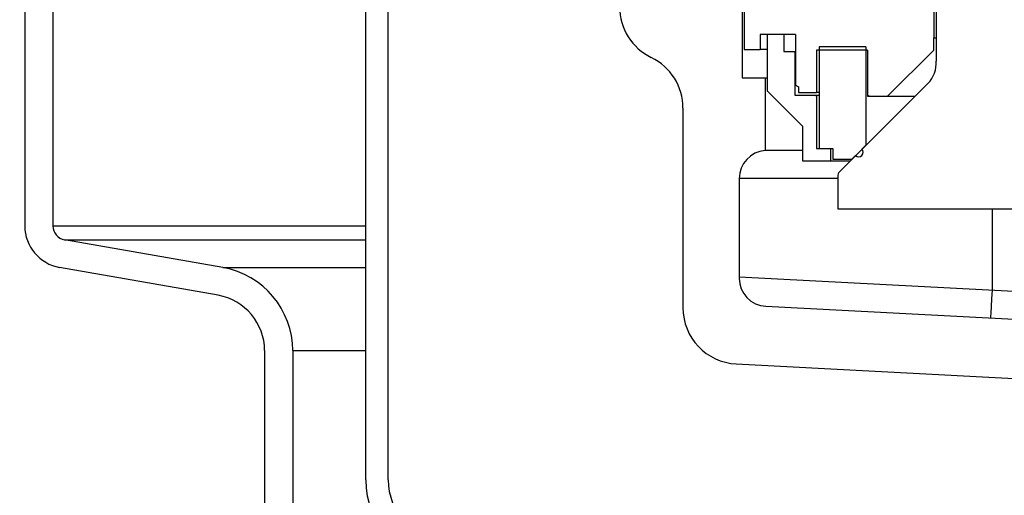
# Model space of a CAD drawing. Extents: x -169 to 2224, y 0 to 2796.
# Tile 352 of 530: x 1791.12 to 1795.49, y 969.82 to 971.93. Entities that reach past the tile are written whole.
import ezdxf

# ---------------------------------------------------------------- set-up
doc = ezdxf.new("R2010")
doc.units = 0
doc.header["$MEASUREMENT"] = 0
doc.header["$PDSIZE"] = 1
doc.layers.get('DEFPOINTS').update_dxf_attribs({"linetype": 'CONTINUOUS'})
for name, color, linetype in [('DIM', 3, 'CONTINUOUS'), ('PEAGRAVEL-HATCH', 3, 'CONTINUOUS'), ('SPILL-BUCKET', 1, 'CONTINUOUS')]:
    doc.layers.add(name, color=color, linetype=linetype)
doc.styles.add('SIMPLEX', font='simplex')
doc.dimstyles.new('DIM64', dxfattribs={"dimscale": 64, "dimtxt": 0.09375, "dimasz": 0.09375, "dimexe": 0.0625, "dimexo": 0.0625, "dimgap": 0.046875, "dimtad": 1, "dimdec": 4, "dimzin": 3, "dimdsep": 46, "dimlunit": 4, "dimtxsty": 'SIMPLEX', "dimcen": 0, "dimclrd": 256, "dimclre": 256, "dimclrt": 256, "dimadec": 0, "dimazin": 0, "dimtfac": 1, "dimtdec": 4, "dimtmove": 0, "dimatfit": 3, "dimfxl": 1, "dimfrac": 2, "dimtolj": 1, "dimtzin": 0, "dimarcsym": 0})

# ---------------------------------------------------------------- blocks, each defined once
blk = doc.blocks.new('*D48')
at = {"layer": 'DEFPOINTS', "color": 0, "transparency": 16777216}
for p in [(2031.7725, 978.296), (1368.5472, 978.0147), (2031.7725, 700.5233)]:
    blk.add_point(p, dxfattribs=at)
at = {"layer": 'DIM', "lineweight": -2, "transparency": 16777216}
for p, q in [((2031.7725, 974.296), (2031.7725, 696.5233)), ((1368.5472, 974.0147), (1368.5472, 696.5233)), ((1374.5472, 700.5233), (2025.7725, 700.5233))]:
    blk.add_line(p, q, dxfattribs=at)
at = {"layer": 'DIM', "transparency": 16777216}
for points in [[(1374.5472, 701.5233), (1374.5472, 699.5233), (1368.5472, 700.5233)], [(2025.7725, 701.5233), (2025.7725, 699.5233), (2031.7725, 700.5233)]]:
    blk.add_solid(points, dxfattribs=at)
at = {"layer": 'DIM', "transparency": 16777216, "insert": (1700.1599, 708.0947), "char_height": 6, "attachment_point": 5, "style": 'SIMPLEX'}
blk.add_mtext('\\A1;55\'-3 1/4" (F.V. TANK SLAB)', dxfattribs=at)

msp = doc.modelspace()

# ---------------------------------------------------------------- hatches: boundary and pattern name
at = {"layer": 'PEAGRAVEL-HATCH'}
h = msp.add_hatch(dxfattribs=at)
h.set_pattern_fill('AR-SAND', color=256, scale=7.5, style=0)
h.set_pattern_definition([(37.5, (-401.753, 45.845), (-0.47245, 14.45118), [0, -11.4, 0, -12.75, 0, -12.1875]), (7.5, (-401.753, 45.845), (13.27333, 21.1661), [0, -6.15, 0, -10.275, 0, -3.9375]), (327.5, (-410.978, 45.845), (23.356064, 0.04244), [0, -3.75, 0, -13.5, 0, -17.625]), (317.5, (-410.978, 45.845), (22.54595, 6.58257), [0, -1.875, 0, -8.85, 0, -10.125])])
h.paths.add_polyline_path([(1796.96389, 960.7742), (1796.88645, 961.96392), (1792.51942, 963.30445), (1792.20777, 965.17744), (1792.20777, 966.77867), (1791.18671, 967.21286), (1791.18671, 978.01471), (1772.29071, 978.01471), (1772.2214, 973.7036), (1765.18013, 973.7036), (1765.18637, 935.26579), (1797.09493, 935.26579)])
h.paths.add_polyline_path([(1797.09517, 934.26579), (1765.18637, 934.26579), (1765.18013, 916.52404), (1766.07933, 915.87484), (1766.07933, 915.52404), (1767.68637, 915.52328), (1768.68637, 917.52328), (1773.68637, 917.52328), (1774.68637, 915.52328), (1784.18637, 915.52328), (1785.18637, 917.52328), (1790.18637, 917.52328), (1791.18637, 915.52328), (1796.17354, 915.52328), (1796.17354, 915.87408), (1796.82274, 916.52328), (1797.09517, 916.52328)])

# ---------------------------------------------------------------- linework, layer by layer
at = {"layer": 'SPILL-BUCKET', "color": 1, "linetype": 'Continuous'}
for p, q in [((1792.65683, 969.88498), (1792.65683, 984.08254)), ((1792.75677, 969.88498), (1792.75677, 984.08254)), ((1795.18011, 972.29509), (1795.18011, 971.8504)), ((1791.14287, 972.19896), (1791.14287, 971.01443)), ((1791.26778, 972.19896), (1791.26778, 971.01443)), ((1794.33694, 971.98031), (1794.33694, 971.79844)), ((1794.40939, 971.86539), (1794.40939, 971.79844)), ((1794.44136, 971.86539), (1794.40939, 971.86539)), ((1794.51357, 971.86539), (1794.43962, 971.86539)), ((1794.43962, 971.86539), (1794.43962, 971.61556)), ((1794.56553, 971.86539), (1794.47134, 971.86539)), ((1794.51357, 971.86539), (1794.51357, 971.79044)), ((1794.56553, 971.86539), (1794.56553, 971.64063)), ((1795.18011, 971.79644), (1795.18011, 971.8504)), ((1795.18011, 971.8504), (1795.18262, 971.8504)), ((1795.18262, 971.8504), (1795.1901, 971.8504)), ((1794.33694, 971.79844), (1794.40939, 971.79844)), ((1794.41697, 971.79844), (1794.40939, 971.79844)), ((1794.43961, 971.79844), (1794.41697, 971.79844)), ((1794.88581, 971.79544), (1794.65947, 971.79544)), ((1794.65947, 971.79544), (1794.65947, 971.60756)), ((1794.87782, 971.81043), (1794.67046, 971.81043)), ((1794.67046, 971.81043), (1794.67046, 971.35874)), ((1794.87782, 971.81043), (1794.87782, 971.37322)), ((1794.88581, 971.79544), (1794.88581, 971.59058)), ((1794.97425, 971.59058), (1795.18011, 971.79644)), ((1794.51357, 971.79044), (1794.56303, 971.79044)), ((1794.56303, 971.79044), (1794.56366, 971.79044)), ((1794.56303, 971.79044), (1794.56303, 971.59557)), ((1794.56366, 971.79044), (1794.56554, 971.79044)), ((1794.56553, 971.64063), (1794.57952, 971.63255)), ((1794.57952, 971.63255), (1794.57952, 971.60756)), ((1794.43962, 971.61556), (1794.59676, 971.45842)), ((1794.56303, 971.59557), (1794.65947, 971.59557)), ((1794.57952, 971.60756), (1794.65947, 971.60756)), ((1794.64983, 971.59557), (1794.65947, 971.59207)), ((1794.66222, 971.60756), (1794.65947, 971.60756)), ((1794.65947, 971.59557), (1794.66222, 971.59557)), ((1794.65947, 971.59557), (1794.65947, 971.35874)), ((1794.67045, 971.60756), (1794.66222, 971.60756)), ((1794.66222, 971.59557), (1794.67046, 971.59557)), ((1794.88581, 971.59756), (1794.89279, 971.59058)), ((1794.88581, 971.59058), (1794.97425, 971.59058)), ((1794.94419, 971.59058), (1794.96218, 971.59058)), ((1794.96218, 971.59058), (1794.99424, 971.59058)), ((1794.99424, 971.59058), (1795.03943, 971.59058)), ((1795.03943, 971.59058), (1795.09642, 971.59058)), ((1794.06587, 971.53844), (1794.06587, 970.6504)), ((1794.59676, 971.45842), (1794.59676, 971.30327)), ((1794.65947, 971.35874), (1794.72142, 971.35874)), ((1794.67046, 971.35874), (1794.73142, 971.35874)), ((1794.72142, 971.35874), (1794.72142, 971.30327)), ((1794.73142, 971.35874), (1794.73142, 971.31077)), ((1794.86072, 971.35613), (1794.87782, 971.37322)), ((1794.87782, 971.37322), (1794.87813, 971.37322)), ((1794.87813, 971.37322), (1794.87907, 971.37322)), ((1794.59675, 971.34978), (1794.53804, 971.34978)), ((1794.81536, 971.31077), (1794.83246, 971.32786)), ((1794.86072, 971.35613), (1794.86103, 971.35613)), ((1794.86103, 971.35613), (1794.86197, 971.35613)), ((1794.59676, 971.30327), (1794.72142, 971.30327)), ((1794.72142, 971.30327), (1794.73135, 971.30327)), ((1794.73135, 971.30327), (1794.76087, 971.30327)), ((1794.73142, 971.31077), (1794.81536, 971.31077)), ((1794.76087, 971.30327), (1794.80915, 971.30327)), ((1794.81567, 971.31077), (1794.81536, 971.31077)), ((1794.81661, 971.31077), (1794.81567, 971.31077)), ((1792.02301, 970.82886), (1791.3194, 970.95292)), ((1792.00132, 970.70584), (1791.2977, 970.82991)), ((1792.20777, 970.45981), (1792.20777, 969.25598)), ((1792.33268, 970.45981), (1792.33268, 969.25598)), ((1794.30263, 970.40091), (1796.06134, 970.30874))]:
    msp.add_line(p, q, dxfattribs=at)
at = {"layer": 'SPILL-BUCKET', "color": 7, "linetype": 'Continuous'}
for p, q in [((1795.1901, 973.25719), (1795.1901, 971.74672)), ((1795.15394, 971.6481), (1794.76205, 971.25621)), ((1794.7529, 971.23413), (1794.7529, 971.09092)), ((1794.7529, 971.09092), (1796.12696, 971.09092))]:
    msp.add_line(p, q, dxfattribs=at)
at = {"layer": 'SPILL-BUCKET', "linetype": 'Continuous'}
for p, q in [((1794.32919, 971.98581), (1794.32919, 971.67352)), ((1794.32919, 971.67352), (1794.43062, 971.67352)), ((1794.43062, 971.67352), (1794.43287, 971.67352)), ((1794.43062, 971.67352), (1794.43062, 971.34978)), ((1794.43287, 971.67352), (1794.43962, 971.67352)), ((1794.43745, 971.34978), (1794.43062, 971.34978)), ((1794.45784, 971.34978), (1794.43745, 971.34978)), ((1794.49152, 971.34978), (1794.45784, 971.34978)), ((1794.53804, 971.34978), (1794.49152, 971.34978)), ((1794.7529, 971.22526), (1794.3157, 971.22526)), ((1794.3157, 971.22526), (1794.3157, 970.78169)), ((1795.43993, 970.72931), (1795.43993, 971.09091)), ((1794.3157, 970.78823), (1796.92956, 970.65125)), ((1795.43791, 970.69077), (1795.43993, 970.72931)), ((1794.43408, 970.65694), (1796.87721, 970.5289)), ((1795.43609, 970.65599), (1795.43791, 970.69077)), ((1795.43371, 970.61068), (1795.43464, 970.62839)), ((1795.43464, 970.62839), (1795.43609, 970.65599)), ((1795.43339, 970.60457), (1795.43371, 970.61068))]:
    msp.add_line(p, q, dxfattribs=at)
at = {"layer": 'SPILL-BUCKET', "color": 7}
for p, q in [((1791.26778, 971.01443), (1792.65683, 971.01443)), ((1791.3194, 970.95292), (1792.65683, 970.95292)), ((1792.02301, 970.82886), (1792.65683, 970.82886)), ((1792.33268, 970.45981), (1792.65683, 970.45981))]:
    msp.add_line(p, q, dxfattribs=at)
at = {"layer": 'SPILL-BUCKET', "color": 1, "linetype": 'Continuous'}
for centre, radius, start, end in [((1794.03464, 971.98774), 0.24983, 180, 244.05552), ((1793.81604, 971.53844), 0.24983, 0, 64.05552), ((1794.84659, 971.342), 0.01999, 225, 45), ((1791.33024, 971.01443), 0.18737, 180, 260), ((1791.33024, 971.01443), 0.06246, 180, 260), ((1791.95794, 970.45981), 0.37474, 0, 80), ((1791.95794, 970.45981), 0.24983, 0, 80), ((1794.3157, 970.6504), 0.24983, 180, 267), ((1793.03158, 969.88498), 0.37474, 180, 265), ((1793.03158, 969.88498), 0.27481, 180, 265)]:
    msp.add_arc(centre, radius, start, end, dxfattribs=at)
at = {"layer": 'SPILL-BUCKET', "color": 7, "linetype": 'Continuous'}
for centre, radius, start, end in [((1795.06561, 971.73643), 0.12491, 315, 4.72578), ((1794.78413, 971.23413), 0.03123, 135, 180)]:
    msp.add_arc(centre, radius, start, end, dxfattribs=at)
at = {"layer": 'SPILL-BUCKET', "linetype": 'Continuous'}
for centre, start, end in [((1794.44062, 971.22526), 94.58857, 180), ((1794.44062, 970.78169), 180, 267)]:
    msp.add_arc(centre, 0.12491, start, end, dxfattribs=at)

# ---------------------------------------------------------------- dimensions: what is measured, and where the dimension line sits
at = {"layer": 'DIM'}
dim = msp.add_linear_dim(base=(2031.77254, 700.52328), p1=(1368.54722, 978.01471), p2=(2031.77254, 978.29596), angle=0, text='<> (F.V. TANK SLAB)', dimstyle='DIM64', dxfattribs=at)
dim.commit()
dim.dimension.update_dxf_attribs({"geometry": '*D48', "text_midpoint": (1700.15988, 708.09471)})

doc.saveas('drawing.dxf')
